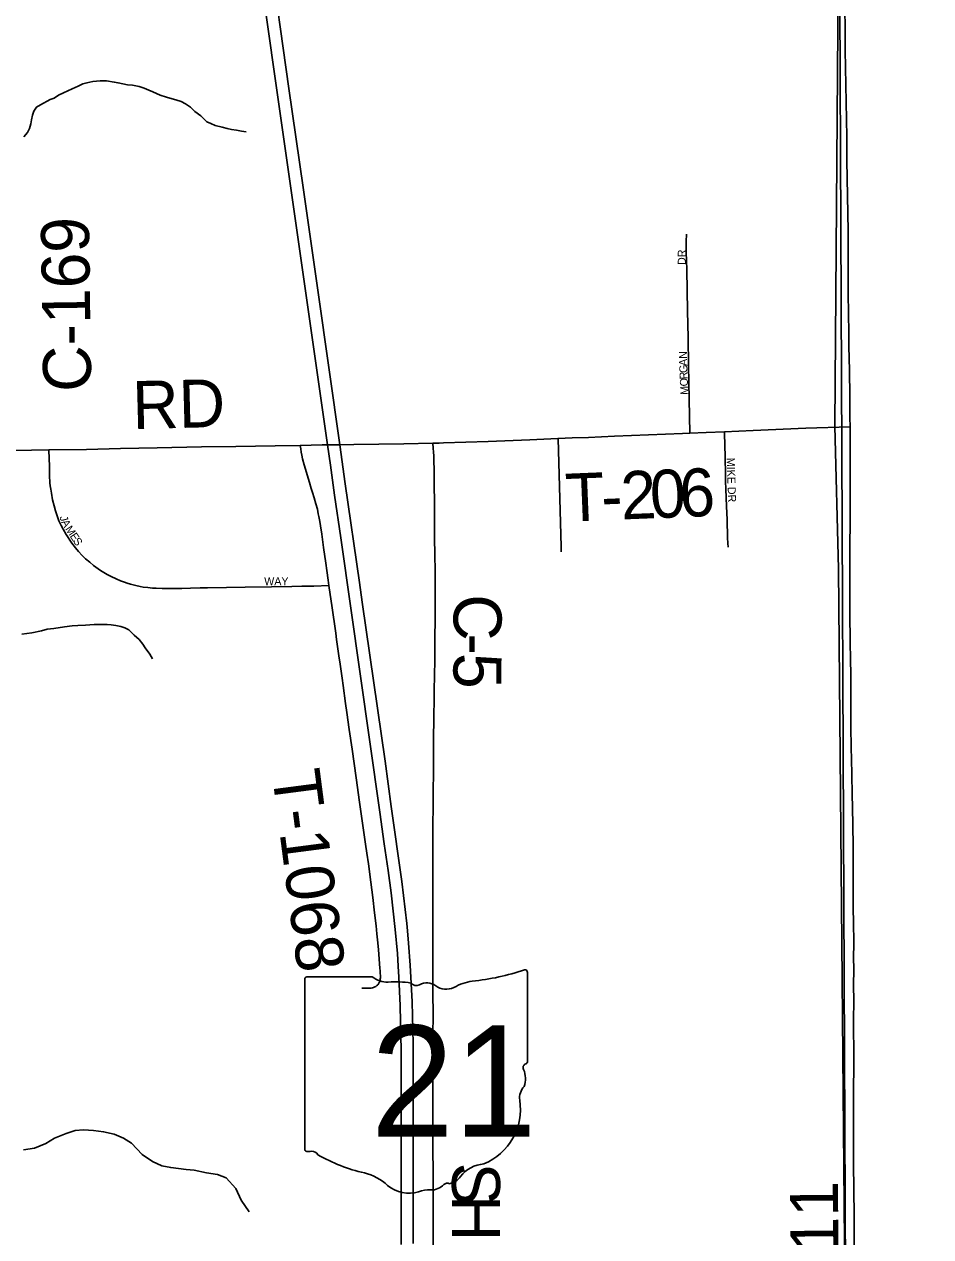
# Model space of a CAD drawing. Extents: x 1985906 to 2360102, y 891258 to 1222054.
# Drawn here: x 2198831 to 2204497, y 1074468 to 1082046 of the extents above; entities that cross this region are included whole.
import ezdxf

# ---------------------------------------------------------------- set-up
doc = ezdxf.new("R2010")
doc.units = 0
for name, color, linetype in [('GM_X_Adjacent_County', 7, 'Continuous'), ('GM_X_Corporation', 7, 'Continuous'), ('GM_X_County', 7, 'Continuous'), ('GM_X_County_Road', 7, 'Continuous'), ('GM_X_County_Road_Text', 7, 'Continuous'), ('GM_X_Minor_River', 7, 'Continuous'), ('GM_X_State_Location', 7, 'Continuous'), ('GM_X_State_Route', 7, 'Continuous'), ('GM_X_State_Shield', 7, 'Continuous'), ('GM_X_Township', 7, 'Continuous'), ('GM_X_Township_Road', 7, 'Continuous'), ('GM_X_Township_Road_Text', 7, 'Continuous'), ('GM_X_Township_Subdivision', 7, 'Continuous'), ('GM_X_Township_Subdivision_Text', 7, 'Continuous')]:
    doc.layers.add(name, color=color, linetype=linetype)

msp = doc.modelspace()

# ---------------------------------------------------------------- linework, layer by layer
at = {"layer": 'GM_X_Adjacent_County'}
msp.add_lwpolyline([(2204017.8, 1068050.4), (2203986, 1071081.2), (2203969.1, 1073268.3), (2203919.7, 1078642.6), (2203897.5, 1079534.1), (2203924.1, 1083121.6), (2203902.3, 1084169), (2203923.9, 1085136.9), (2203915.9, 1085866.3), (2203909.3, 1086297.6), (2203904.8, 1086751.9), (2203874, 1089335.2), (2203868.8, 1089766.1), (2203327, 1089754.3), (2199689.1, 1089719.7), (2199501.9, 1089724.5), (2198608.4, 1089725.7), (2198226.9, 1089714.9), (2197797.6, 1089712.6), (2197121.5, 1089708), (2195423.4, 1089702.7), (2195255.6, 1089694.6), (2194546.9, 1089678.2), (2193306.3, 1089676.1)], dxfattribs=at)
at = {"layer": 'GM_X_Corporation'}
msp.add_lwpolyline([(2206939.1, 1073215.4), (2203968.9, 1073281.3), (2203924.1, 1083121.6), (2203902.3, 1084169), (2203923.9, 1085136.9), (2203915.9, 1085866.3), (2203909.3, 1086297.6), (2203904.8, 1086751.9), (2203874, 1089335.2), (2205756.5, 1089270.1)], dxfattribs=at)
at = {"layer": 'GM_X_County'}
msp.add_lwpolyline([(2193306.3, 1089676.1), (2194546.9, 1089678.2), (2195255.6, 1089694.6), (2195423.4, 1089702.7), (2197121.5, 1089708), (2197797.6, 1089712.6), (2198226.9, 1089714.9), (2198608.4, 1089725.7), (2199501.9, 1089724.5), (2199689.1, 1089719.7), (2203327, 1089754.3), (2203868.8, 1089766.1), (2203874, 1089335.2), (2203904.8, 1086751.9), (2203909.3, 1086297.6), (2203915.9, 1085866.3), (2203923.9, 1085136.9), (2203902.3, 1084169), (2203924.1, 1083121.6), (2203897.5, 1079534.1), (2203919.7, 1078642.6), (2203969.1, 1073268.3), (2203986, 1071081.2), (2204017.8, 1068050.4)], dxfattribs=at)
at = {"layer": 'GM_X_County_Road'}
for points in [[(2200802.4, 1079417.8), (2200890.6, 1079418.7), (2201202.3, 1079423.5), (2201384.5, 1079426.9)], [(2201386.9, 1074332.5), (2201386.4, 1074496.3), (2201386.5, 1074540.4), (2201386.6, 1074605.3), (2201387.1, 1074702.5), (2201386.7, 1074787), (2201386.6, 1074824.6), (2201385.9, 1074917.2), (2201385.5, 1074968.7), (2201384.8, 1075148.8), (2201385.1, 1075273.3), (2201385.3, 1075341.5), (2201384.9, 1075503.2), (2201385.4, 1075700.4), (2201385.9, 1075884.1), (2201385.5, 1075965), (2201384.7, 1076072.4), (2201384.4, 1076191.6), (2201384.1, 1076367.6), (2201384.4, 1076606), (2201384.5, 1076790.2), (2201385, 1076959.2), (2201386.7, 1077237.7), (2201387.9, 1077383.9), (2201388.4, 1077538.2), (2201390.9, 1077748.5), (2201392.3, 1077797.9), (2201393.4, 1077869.4), (2201395.9, 1077990.6), (2201396.7, 1078056.8), (2201398.1, 1078220.9), (2201399.3, 1078315.7), (2201399.7, 1078387.9), (2201399.4, 1078513.3), (2201398.6, 1078615.4), (2201396.6, 1078744.8), (2201396, 1078821.6), (2201395.2, 1078953.1), (2201394.6, 1079054.3), (2201393.2, 1079168.6), (2201391.9, 1079265.8), (2201391, 1079313.2), (2201390.2, 1079348.3), (2201389, 1079372), (2201387.4, 1079397.3), (2201384.5, 1079426.9)], [(2198730.3, 1079382.5), (2198875.2, 1079384), (2198984.7, 1079385.3)], [(2198984.7, 1079385.3), (2199218.7, 1079388.3), (2199431.7, 1079394.1), (2199660.7, 1079398.8), (2199939.5, 1079403.9), (2200152.6, 1079407.7), (2200398.6, 1079410.9), (2200555.6, 1079413.9)], [(2200555.6, 1079413.9), (2200693.8, 1079416.7), (2200725.4, 1079417)], [(2200725.4, 1079417), (2200802.4, 1079417.8)]]:
    msp.add_lwpolyline(points, dxfattribs=at)
at = {"layer": 'GM_X_Minor_River'}
for points in [[(2198828.5, 1081342.1), (2198850.1, 1081368.6), (2198863.7, 1081395), (2198871.1, 1081423.2), (2198876.7, 1081449.5), (2198882.1, 1081477.7), (2198889.7, 1081502), (2198907.3, 1081528.4), (2198931.1, 1081542.9), (2198992.8, 1081576.3), (2199016.7, 1081584.8), (2199044.5, 1081603.4), (2199076.4, 1081618.1), (2199130.2, 1081643.2), (2199168, 1081660), (2199195.9, 1081674.6), (2199221.9, 1081679.1), (2199259.9, 1081687.9), (2199304.1, 1081692.8), (2199344.3, 1081691.5), (2199392.7, 1081684.4), (2199416.9, 1081678.8), (2199475.4, 1081667.9), (2199507.6, 1081664.5), (2199547.9, 1081657.2), (2199580.3, 1081645.8), (2199608.7, 1081634.3), (2199635, 1081622.7), (2199679.6, 1081603.5), (2199720.1, 1081590.2), (2199754.4, 1081580.8), (2199778.7, 1081573.2), (2199811, 1081563.8), (2199839.5, 1081548.3), (2199870, 1081526.8), (2199896.6, 1081501.1), (2199933.4, 1081473.7), (2199972.3, 1081436.3), (2199996.6, 1081424.7), (2200023, 1081413.1), (2200067.4, 1081401.9), (2200099.7, 1081394.5), (2200125.9, 1081389), (2200158.2, 1081383.6), (2200188.4, 1081378.1), (2200216.7, 1081372.6)], [(2198816.3, 1078233.3), (2198878.4, 1078242.6), (2198938.5, 1078255.8), (2198974.5, 1078264.5), (2199014.6, 1078269.3), (2199082.7, 1078280.6), (2199130.8, 1078285.6), (2199164.9, 1078288.2), (2199213.1, 1078291.2), (2199267.3, 1078294.2), (2199307.5, 1078295), (2199349.7, 1078293.8), (2199373.9, 1078292.2), (2199402.1, 1078288.8), (2199434.4, 1078281.3), (2199458.7, 1078273.8), (2199485, 1078260.2), (2199517.8, 1078228.7), (2199548.5, 1078201.2), (2199571.2, 1078171.4), (2199585.7, 1078147.6), (2199614.6, 1078110), (2199631.2, 1078080.2)], [(2198826.7, 1075011.7), (2198894.8, 1075022.3), (2198964.6, 1075050.9), (2199020.5, 1075083.4), (2199092.3, 1075114), (2199148.3, 1075132.5), (2199200.3, 1075136.9), (2199262.4, 1075131.4), (2199326.6, 1075123.9), (2199392.8, 1075108.3), (2199451, 1075084.7), (2199501.3, 1075053), (2199567.9, 1074981.3), (2199632.3, 1074937.7), (2199690.6, 1074912.1), (2199746.8, 1074900.5), (2199843, 1074889.2), (2199893.1, 1074883.6), (2199969.3, 1074868.1), (2200039.5, 1074856.6), (2200093.7, 1074837), (2200152.3, 1074769.2), (2200186.9, 1074697.3), (2200237.5, 1074623.5)]]:
    msp.add_lwpolyline(points, dxfattribs=at)
at = {"layer": 'GM_X_State_Route'}
for points in [[(2200667, 1080369.7), (2200573.7, 1081026.2), (2200484.4, 1081643.5), (2200360.5, 1082521.1), (2200223.7, 1083476.1), (2200196, 1083670.2), (2200173.2, 1083823.9), (2200104.3, 1084300.6), (2200005.1, 1085007.7), (2199808, 1086405), (2199651.7, 1087510.3), (2199624.1, 1087755.1), (2199613.4, 1087874.4), (2199601, 1088033.3), (2199594.8, 1088143.7), (2199589.7, 1088263), (2199567.6, 1088886.3), (2199552.9, 1089255.3), (2199547.9, 1089435.3), (2199546.4, 1089568.9), (2199545.6, 1089693), (2199545.4, 1089724.6)], [(2201185.9, 1074420.4), (2201185.7, 1074896.3), (2201186.1, 1075634.9), (2201182.7, 1075810.2), (2201180.4, 1075914.2), (2201172.7, 1076091.1), (2201168, 1076160), (2201162.7, 1076238.6), (2201149.3, 1076389.2), (2201123.4, 1076617.6), (2201104.7, 1076757.9), (2201080.6, 1076924), (2201052.9, 1077121.6), (2200808.8, 1078835.1), (2200770.1, 1079103.7), (2200744.5, 1079290), (2200725.4, 1079417), (2200416.6, 1081590.2), (2200179.4, 1083247.3)], [(2200802.4, 1079417.8), (2200667, 1080369.7)], [(2200943.4, 1078434.8), (2200926, 1078556.2), (2200837.2, 1079173.6), (2200802.4, 1079417.8)], [(2201261.9, 1074426.1), (2201261.8, 1074918.5), (2201261.7, 1075673.4), (2201255.4, 1075935.8), (2201243.5, 1076165.1), (2201231.8, 1076303.8), (2201225.6, 1076379.1), (2201221.2, 1076426.6), (2201191, 1076687.4), (2201125, 1077157.7), (2201086.2, 1077439.4), (2200943.4, 1078434.8)]]:
    msp.add_lwpolyline(points, dxfattribs=at)
at = {"layer": 'GM_X_State_Shield'}
for p, q in [((2201005.2, 1076093), (2200597.5, 1076093)), ((2201975.9, 1075566.4), (2201975.9, 1076119.2)), ((2200583.8, 1076074.8), (2200583.8, 1075018.2)), ((2201975.8, 1075566.6), (2201975.9, 1075566.4))]:
    msp.add_line(p, q, dxfattribs=at)
for centre, radius, start, end in [((2200599.7, 1076077.1), 16.1, 98.1301, 188.1301), ((2201102.3, 1076215.7), 156.4, 231.61951, 271.11188), ((2201480, 1077533.6), 1476.4, 275.84447, 288.90645), ((2201960.5, 1076121.5), 15.5, 351.86209, 97.738), ((2201154.2, 1075499.8), 561.6, 80.48669, 94.98827), ((2201281.6, 1076082.5), 45.1, 219.79206, 297.10237), ((2201347.9, 1075960.4), 93.8, 54.46668, 119.14113), ((2201469, 1076127.9), 112.9, 233.85621, 294.82819), ((2201668.3, 1075770.3), 297, 97.34618, 120.76885), ((2201959.4, 1075564.3), 16.6, 289.60381, 7.73413), ((2201972.4, 1075525.9), 24, 107.94398, 210.33697), ((2201819.8, 1075456), 144, 340.03296, 23.64957), ((2202031.5, 1075335.1), 104.8, 136.8065, 186.92959), ((2201562.7, 1075264.8), 369.3, 292.30889, 8.98584), ((2200599.9, 1075015.9), 16.3, 171.95839, 258.30661), ((2200602.3, 1075124), 124.2, 267.33899, 280.60386), ((2200627.7, 1074957.2), 44.8, 29.74838, 93.27175), ((2201193, 1075906.6), 1066.1, 240.41292, 257.1985), ((2201718.4, 1074721.5), 202.2, 94.40312, 142.57675), ((2200875.2, 1074543.5), 333.6, 47.18416, 75.83597), ((2201475.7, 1074770.5), 31.8, 65.75173, 132.64842), ((2201462.2, 1074915.8), 119.3, 282.87319, 323.27711), ((2201236, 1074952), 211.7, 230.70037, 286.29184), ((2201358.3, 1074586.7), 173.9, 85.69512, 111.20995), ((2201373.7, 1074872.9), 112.8, 268.77702, 315.54927)]:
    msp.add_arc(centre, radius, start, end, dxfattribs=at)
at = {"layer": 'GM_X_Township'}
msp.add_lwpolyline([(2193306.3, 1089676.1), (2194546.9, 1089678.2), (2195255.6, 1089694.6), (2195423.4, 1089702.7), (2197121.5, 1089708), (2197797.6, 1089712.6), (2198226.9, 1089714.9), (2198608.4, 1089725.7), (2199501.9, 1089724.5), (2199689.1, 1089719.7), (2203327, 1089754.3), (2203868.8, 1089766.1), (2203874, 1089335.2), (2203904.8, 1086751.9), (2203909.3, 1086297.6), (2203915.9, 1085866.3), (2203923.9, 1085136.9), (2203902.3, 1084169), (2203924.1, 1083121.6), (2203897.5, 1079534.1), (2203919.7, 1078642.6), (2203969.1, 1073268.3), (2203986, 1071081.2), (2204017.8, 1068050.4)], dxfattribs=at)
at = {"layer": 'GM_X_Township_Road'}
for points in [[(2203992.8, 1079529.2), (2203992.1, 1079588.2), (2203991.3, 1079720.2), (2203988.1, 1079883.3), (2203985.9, 1080030.9), (2203983.9, 1080145.3), (2203983.5, 1080211), (2203981.3, 1080391), (2203980.9, 1080492.7), (2203980, 1080752.1), (2203973.1, 1081194.9), (2203972, 1081342.3), (2203962.8, 1081883.4), (2203959.3, 1082277), (2203954.9, 1082539.4), (2203950.1, 1082883.8), (2203948.1, 1083063.3), (2203947.8, 1083077.1), (2203947.8, 1083092.9), (2203947.8, 1083116.9)], [(2202990.7, 1079490.7), (2203092.4, 1079493.8), (2203206.9, 1079499)], [(2203206.9, 1079499), (2203387.6, 1079507.2), (2203715.3, 1079520.6), (2203992.8, 1079529.2)], [(2203991.4, 1078666.2), (2203991.4, 1078668.2), (2203991.9, 1078785.9), (2203992.5, 1078933.9), (2203993.3, 1079106.2), (2203994.2, 1079275.5), (2203993.4, 1079390.5), (2203993.4, 1079491), (2203992.8, 1079529.2)], [(2201384.5, 1079426.9), (2201424.7, 1079427.8)], [(2201424.7, 1079427.8), (2201451.7, 1079428.9)], [(2201451.7, 1079428.9), (2201731.4, 1079439.2), (2201990, 1079449.6), (2202165.3, 1079456.5), (2202167.9, 1079456.6)], [(2202167.9, 1079456.6), (2202256.3, 1079460.1), (2202357.8, 1079464.2)], [(2202357.8, 1079464.2), (2202520.5, 1079470.8), (2202944.9, 1079489.2), (2202990.7, 1079490.7)], [(2200735.1, 1078538.4), (2200730.6, 1078571.4), (2200722.1, 1078632.5), (2200715.7, 1078678.1), (2200702, 1078775.6), (2200695, 1078825.3), (2200690.2, 1078858.6), (2200682.7, 1078910.2), (2200678, 1078938.9), (2200672.8, 1078969.3), (2200668.7, 1078987.1), (2200662.6, 1079014.4), (2200653.2, 1079048.6), (2200642.4, 1079086.1), (2200632.3, 1079119.6), (2200624.7, 1079144.8), (2200613.7, 1079181.3), (2200580.4, 1079291.5), (2200570.5, 1079329), (2200565.2, 1079352.7), (2200561.4, 1079372.3), (2200558.5, 1079391.9), (2200555.6, 1079413.9)], [(2204018.3, 1074320.8), (2204017.8, 1074468.8), (2204017.3, 1074600.7), (2204014.1, 1074924.1), (2204014.2, 1075072.5), (2204014.5, 1075203.8), (2204015.1, 1075351), (2204016.1, 1075569.1), (2204015.6, 1075655.3), (2204015.1, 1075741.5), (2204014.6, 1075820.6), (2204015.3, 1075941.8), (2204014.9, 1076039.4), (2204015.3, 1076137.9), (2204014.8, 1076215.2), (2204016.3, 1076296.7), (2204013.6, 1076443.4), (2204012.4, 1076511.4), (2204012.1, 1076754.4), (2204011.2, 1076901.4), (2204010.2, 1077049.1), (2204006, 1077238.2), (2204004.3, 1077350.6), (2204001.6, 1077459), (2204000.3, 1077517.6), (2203997.7, 1077664.2), (2203996.8, 1077801.5), (2203997.8, 1077928.5), (2203997.4, 1077997.8), (2203996, 1078058.7), (2203995.1, 1078098.2), (2203993.7, 1078162), (2203991.3, 1078388.8), (2203991.2, 1078459.4), (2203991, 1078604.2), (2203991.4, 1078666.2)], [(2200940.6, 1076022.1), (2200969, 1076021.9), (2200990, 1076021.9), (2200998.8, 1076022.4), (2201007.1, 1076023.7), (2201013.8, 1076025.4), (2201017.8, 1076026.9), (2201021.9, 1076029), (2201028.4, 1076032.7), (2201035.5, 1076037.7), (2201038.5, 1076040.2), (2201043.1, 1076045.4), (2201045.9, 1076049.2), (2201049.4, 1076056), (2201050.9, 1076059.2), (2201052.3, 1076062.6), (2201053.6, 1076067), (2201054.9, 1076071.9), (2201055.3, 1076074.6), (2201055.9, 1076079.1), (2201056.4, 1076085.2), (2201056.7, 1076093.4), (2201056.8, 1076101.7), (2201056.2, 1076112.6), (2201054.9, 1076132.7), (2201054, 1076144.7), (2201049.6, 1076204.2), (2201045, 1076261.4), (2201040.9, 1076305.3), (2201035, 1076361.1), (2201029.4, 1076410.1), (2201019.9, 1076492.8), (2201008.9, 1076587.3), (2200996.4, 1076683.9), (2200981.6, 1076798.2), (2200972.2, 1076865.1), (2200964.2, 1076922.3), (2200947.7, 1077037.8), (2200926.8, 1077184.6), (2200905.2, 1077336), (2200879.8, 1077514.8), (2200862.1, 1077638.3), (2200847.2, 1077744.5), (2200839.3, 1077801.4), (2200823.7, 1077912.2), (2200817, 1077959.9), (2200804.7, 1078047.4), (2200797.3, 1078099.5), (2200789.1, 1078157.4), (2200783.1, 1078200), (2200777.5, 1078239.6), (2200752.9, 1078413), (2200743.1, 1078482.3), (2200735.1, 1078538.4)]]:
    msp.add_lwpolyline(points, dxfattribs=at)
at = {"layer": 'GM_X_Township_Subdivision'}
for points in [[(2202990.7, 1079490.7), (2202984.4, 1079808.4), (2202982.6, 1079912.4), (2202979.7, 1080087.3), (2202976.3, 1080251.8), (2202971.6, 1080514.2), (2202969, 1080621.8), (2202968.6, 1080638.4), (2202968.5, 1080661.7), (2202968.6, 1080688.5), (2202969.5, 1080733.4)], [(2203229.7, 1078778.2), (2203228.8, 1078802.7), (2203227.3, 1078836.3), (2203223.9, 1078949.9), (2203220.6, 1079031.8), (2203216.1, 1079141.8), (2203215, 1079188.3), (2203213.6, 1079246.1), (2203212.4, 1079325.9), (2203208.8, 1079432.6), (2203207.7, 1079471.8), (2203206.9, 1079499)], [(2202187.5, 1078748.3), (2202186.9, 1078781.3), (2202183.6, 1078929.6), (2202167.9, 1079456.6)], [(2198984.7, 1079385.3), (2198986.4, 1079329), (2198987.8, 1079287), (2198987.9, 1079257.8), (2198988.1, 1079231.3), (2198988.7, 1079211.9), (2198989.7, 1079194.7), (2198991.1, 1079178.9), (2198993.1, 1079162.1), (2198996.1, 1079141.1), (2198999.9, 1079114.6), (2199007.5, 1079074.5), (2199017, 1079035.1), (2199025.9, 1079005.7), (2199032.4, 1078986), (2199047.7, 1078942.6), (2199061.4, 1078913.4), (2199074.1, 1078889.6), (2199092, 1078856.1), (2199128, 1078802.1), (2199151.2, 1078773.3), (2199168.8, 1078751.6), (2199193, 1078725.6), (2199214.2, 1078705.3), (2199240, 1078683), (2199263.9, 1078663.6), (2199307.5, 1078631.9), (2199328.6, 1078618.8), (2199349.5, 1078607.4), (2199373.8, 1078594.9), (2199404.5, 1078580.2), (2199433.1, 1078568.2), (2199457.4, 1078558.5), (2199473.7, 1078552.3), (2199494.1, 1078546.3), (2199527.4, 1078538.2), (2199555.9, 1078532.2), (2199574.7, 1078528.8), (2199602.9, 1078525.1), (2199631.8, 1078522.4), (2199654.6, 1078521), (2199692.2, 1078519.7), (2199719.1, 1078519.5), (2199764.7, 1078519.9), (2199814.7, 1078520.3), (2199870.5, 1078521.9), (2199931.2, 1078523.6), (2199976.2, 1078524.4), (2200094.7, 1078526.6), (2200211.6, 1078527.9), (2200377.1, 1078530.6), (2200503.4, 1078532.6), (2200564.8, 1078533.7), (2200641.3, 1078535), (2200735.1, 1078538.4)]]:
    msp.add_lwpolyline(points, dxfattribs=at)

# ---------------------------------------------------------------- texts
at = {"layer": 'GM_X_County_Road_Text'}
for s, rotation, p in [('C-169', 90.81983, (2199249.9, 1079750.6)), ('RD', 1.47432, (2199509.9, 1079515.1)), ('C', 270.0722, (2201513.9, 1078483.1)), ('-', 269.8668, (2201514.2, 1078238.9)), ('5', 269.75237, (2201514, 1078116.9)), ('S', 270, (2201504.4, 1074931.2)), ('H', 269.99807, (2201504.4, 1074728.8))]:
    msp.add_text(s, height=300, rotation=rotation, dxfattribs=at).set_placement(p)
at = {"layer": 'GM_X_State_Location'}
msp.add_text('21', height=1, rotation=0.00001, dxfattribs=at).set_placement((2201012.4, 1075403.5))
for s in ['s', 'r']:
    msp.add_text(s, height=1, dxfattribs=at).set_placement((2201264.2, 1075476.3))
at = {"layer": 'GM_X_State_Shield'}
msp.add_text('21', height=696.1, dxfattribs=at).set_placement((2200997.6, 1075092.7))
at = {"layer": 'GM_X_Township_Road_Text'}
for s, rotation, p in [('0', 2.29011, (2202747.3, 1078957.9)), ('6', 2.27994, (2202930.5, 1078965.2)), ('T', 2.30016, (2202218.4, 1078936.6)), ('2', 2.29577, (2202564.2, 1078950.5)), ('-', 2.29917, (2202442.2, 1078945.6)), ('T-1068', 277.43127, (2200377.6, 1077369.1)), ('T-11', 90.44997, (2203923.3, 1073991.6))]:
    msp.add_text(s, height=300, rotation=rotation, dxfattribs=at).set_placement(p)
at = {"layer": 'GM_X_Township_Subdivision_Text'}
for s, rotation, p in [('DR', 90, (2202965.4, 1080541.2)), ('N', 90, (2202974.1, 1079954.7)), ('A', 90.52464, (2202974.5, 1079910.8)), ('G', 92.40506, (2202976.4, 1079867.3)), ('R', 92.76905, (2202978.3, 1079827.8)), ('O', 92.77727, (2202980.4, 1079783.9)), ('M', 92.76964, (2202983, 1079731.1)), ('MIKE DR', 271.97546, (2203221.1, 1079335.8)), ('J', 285.30881, (2199050.6, 1078966.9)), ('A', 297.69367, (2199060.7, 1078934.8)), ('M', 303.11104, (2199083.8, 1078891.4)), ('E', 303.78784, (2199113, 1078846.6)), ('S', 303.74311, (2199132.5, 1078817.4)), ('WAY', 0.00001, (2200330.4, 1078539.8))]:
    msp.add_text(s, height=50, rotation=rotation, dxfattribs=at).set_placement(p)

doc.saveas('drawing.dxf')
